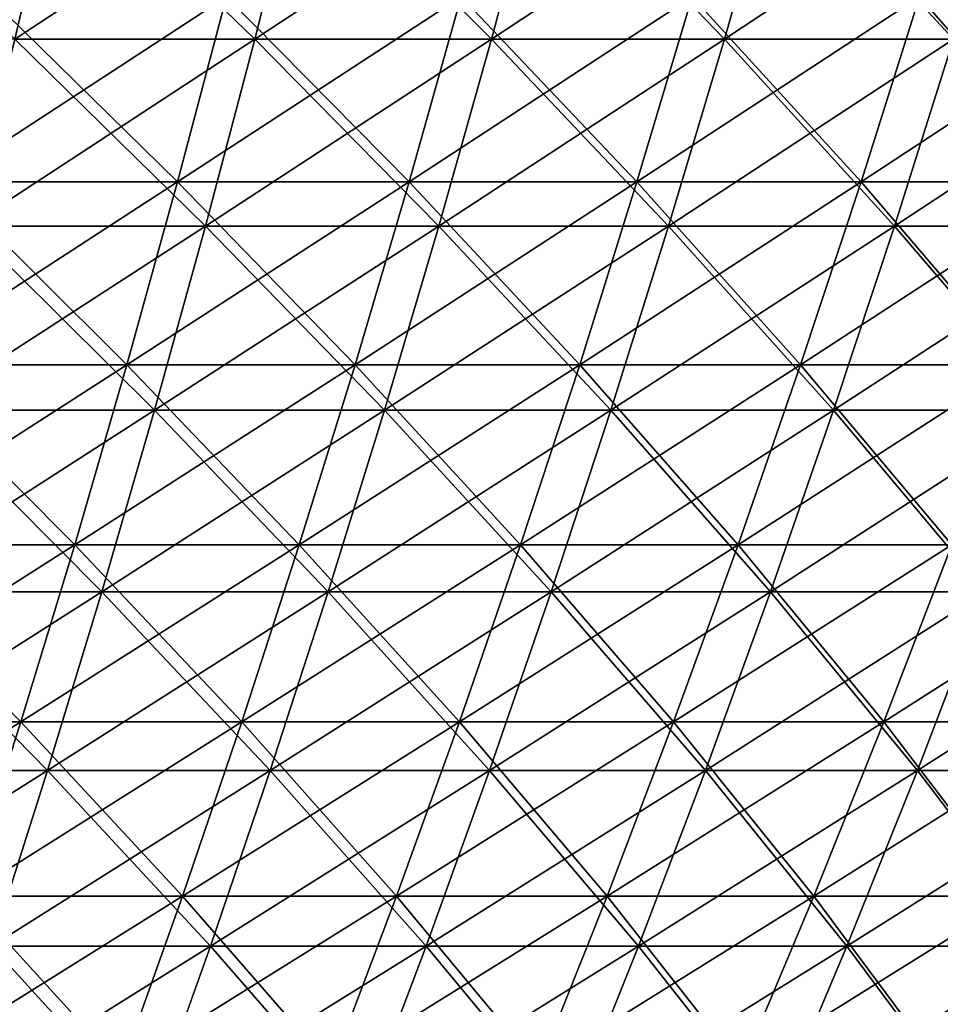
# Model space of a CAD drawing. Header units: millimetres. Extents: x -250 to 250, y -45 to 4150.
# Tile 758 of 805: x 83 to 106, y 3995 to 4019. Entities that reach past the tile are written whole.
import ezdxf

# ---------------------------------------------------------------- set-up
doc = ezdxf.new("R2010")
doc.units = ezdxf.units.MM
doc.header["$LTSCALE"] = 81.481481
for name, color, linetype in [('19', 7, 'CONTINUOUS'), ('20', 7, 'CONTINUOUS'), ('21', 7, 'CONTINUOUS'), ('22', 7, 'CONTINUOUS')]:
    doc.layers.add(name, color=color, linetype=linetype)

msp = doc.modelspace()

# ---------------------------------------------------------------- linework, layer by layer
at = {"layer": '19', "color": 7, "linetype": 'CONTINUOUS'}
for points in [[(82.961, 4018.851, -196.003), (76.886, 4018.851, -198.465), (84.07, 4023.584, -198.623), (82.961, 4018.851, -196.003)], [(84.07, 4023.584, -198.623), (76.886, 4018.851, -198.465), (77.914, 4023.584, -201.118), (84.07, 4023.584, -198.623)], [(88.958, 4018.851, -193.356), (82.961, 4018.851, -196.003), (90.147, 4023.584, -195.94), (88.958, 4018.851, -193.356)], [(90.147, 4023.584, -195.94), (82.961, 4018.851, -196.003), (84.07, 4023.584, -198.623), (90.147, 4023.584, -195.94)], [(94.87, 4018.851, -190.524), (88.958, 4018.851, -193.356), (96.138, 4023.584, -193.071), (94.87, 4018.851, -190.524)], [(96.138, 4023.584, -193.071), (88.958, 4018.851, -193.356), (90.147, 4023.584, -195.94), (96.138, 4023.584, -193.071)], [(100.692, 4018.851, -187.513), (94.87, 4018.851, -190.524), (102.038, 4023.584, -190.019), (100.692, 4018.851, -187.513)], [(102.038, 4023.584, -190.019), (94.87, 4018.851, -190.524), (96.138, 4023.584, -193.071), (102.038, 4023.584, -190.019)], [(106.419, 4018.851, -184.323), (100.692, 4018.851, -187.513), (107.841, 4023.584, -186.787), (106.419, 4018.851, -184.323)], [(107.841, 4023.584, -186.787), (100.692, 4018.851, -187.513), (102.038, 4023.584, -190.019), (107.841, 4023.584, -186.787)], [(87.725, 4014.181, -190.677), (81.812, 4014.181, -193.288), (88.958, 4018.851, -193.356), (87.725, 4014.181, -190.677)], [(88.958, 4018.851, -193.356), (81.812, 4014.181, -193.288), (82.961, 4018.851, -196.003), (88.958, 4018.851, -193.356)], [(93.556, 4014.181, -187.885), (87.725, 4014.181, -190.677), (94.87, 4018.851, -190.524), (93.556, 4014.181, -187.885)], [(94.87, 4018.851, -190.524), (87.725, 4014.181, -190.677), (88.958, 4018.851, -193.356), (94.87, 4018.851, -190.524)], [(99.297, 4014.181, -184.915), (93.556, 4014.181, -187.885), (100.692, 4018.851, -187.513), (99.297, 4014.181, -184.915)], [(100.692, 4018.851, -187.513), (93.556, 4014.181, -187.885), (94.87, 4018.851, -190.524), (100.692, 4018.851, -187.513)], [(104.944, 4014.181, -181.769), (99.297, 4014.181, -184.915), (106.419, 4018.851, -184.323), (104.944, 4014.181, -181.769)], [(106.419, 4018.851, -184.323), (99.297, 4014.181, -184.915), (100.692, 4018.851, -187.513), (106.419, 4018.851, -184.323)], [(110.492, 4014.181, -178.451), (104.944, 4014.181, -181.769), (112.045, 4018.851, -180.958), (110.492, 4014.181, -178.451)], [(112.045, 4018.851, -180.958), (104.944, 4014.181, -181.769), (106.419, 4018.851, -184.323), (112.045, 4018.851, -180.958)], [(86.45, 4009.578, -187.905), (80.622, 4009.578, -190.478), (87.725, 4014.181, -190.677), (86.45, 4009.578, -187.905)], [(87.725, 4014.181, -190.677), (80.622, 4009.578, -190.478), (81.812, 4014.181, -193.288), (87.725, 4014.181, -190.677)], [(92.195, 4009.578, -185.153), (86.45, 4009.578, -187.905), (93.556, 4014.181, -187.885), (92.195, 4009.578, -185.153)], [(93.556, 4014.181, -187.885), (86.45, 4009.578, -187.905), (87.725, 4014.181, -190.677), (93.556, 4014.181, -187.885)], [(97.854, 4009.578, -182.226), (92.195, 4009.578, -185.153), (99.297, 4014.181, -184.915), (97.854, 4009.578, -182.226)], [(99.297, 4014.181, -184.915), (92.195, 4009.578, -185.153), (93.556, 4014.181, -187.885), (99.297, 4014.181, -184.915)], [(103.419, 4009.578, -179.127), (97.854, 4009.578, -182.226), (104.944, 4014.181, -181.769), (103.419, 4009.578, -179.127)], [(104.944, 4014.181, -181.769), (97.854, 4009.578, -182.226), (99.297, 4014.181, -184.915), (104.944, 4014.181, -181.769)], [(108.886, 4009.578, -175.857), (103.419, 4009.578, -179.127), (110.492, 4014.181, -178.451), (108.886, 4009.578, -175.857)], [(110.492, 4014.181, -178.451), (103.419, 4009.578, -179.127), (104.944, 4014.181, -181.769), (110.492, 4014.181, -178.451)], [(85.132, 4005.044, -185.041), (79.394, 4005.044, -187.575), (86.45, 4009.578, -187.905), (85.132, 4005.044, -185.041)], [(86.45, 4009.578, -187.905), (79.394, 4005.044, -187.575), (80.622, 4009.578, -190.478), (86.45, 4009.578, -187.905)], [(90.79, 4005.044, -182.332), (85.132, 4005.044, -185.041), (92.195, 4009.578, -185.153), (90.79, 4005.044, -182.332)], [(92.195, 4009.578, -185.153), (85.132, 4005.044, -185.041), (86.45, 4009.578, -187.905), (92.195, 4009.578, -185.153)], [(96.362, 4005.044, -179.449), (90.79, 4005.044, -182.332), (97.854, 4009.578, -182.226), (96.362, 4005.044, -179.449)], [(97.854, 4009.578, -182.226), (90.79, 4005.044, -182.332), (92.195, 4009.578, -185.153), (97.854, 4009.578, -182.226)], [(101.843, 4005.044, -176.397), (96.362, 4005.044, -179.449), (103.419, 4009.578, -179.127), (101.843, 4005.044, -176.397)], [(103.419, 4009.578, -179.127), (96.362, 4005.044, -179.449), (97.854, 4009.578, -182.226), (103.419, 4009.578, -179.127)], [(107.227, 4005.044, -173.177), (101.843, 4005.044, -176.397), (108.886, 4009.578, -175.857), (107.227, 4005.044, -173.177)], [(108.886, 4009.578, -175.857), (101.843, 4005.044, -176.397), (103.419, 4009.578, -179.127), (108.886, 4009.578, -175.857)], [(83.773, 4000.58, -182.087), (78.126, 4000.58, -184.581), (85.132, 4005.044, -185.041), (83.773, 4000.58, -182.087)], [(85.132, 4005.044, -185.041), (78.126, 4000.58, -184.581), (79.394, 4005.044, -187.575), (85.132, 4005.044, -185.041)], [(89.341, 4000.58, -179.421), (83.773, 4000.58, -182.087), (90.79, 4005.044, -182.332), (89.341, 4000.58, -179.421)], [(90.79, 4005.044, -182.332), (83.773, 4000.58, -182.087), (85.132, 4005.044, -185.041), (90.79, 4005.044, -182.332)], [(94.824, 4000.58, -176.585), (89.341, 4000.58, -179.421), (96.362, 4005.044, -179.449), (94.824, 4000.58, -176.585)], [(96.362, 4005.044, -179.449), (89.341, 4000.58, -179.421), (90.79, 4005.044, -182.332), (96.362, 4005.044, -179.449)], [(100.217, 4000.58, -173.581), (94.824, 4000.58, -176.585), (101.843, 4005.044, -176.397), (100.217, 4000.58, -173.581)], [(101.843, 4005.044, -176.397), (94.824, 4000.58, -176.585), (96.362, 4005.044, -179.449), (101.843, 4005.044, -176.397)], [(105.515, 4000.58, -170.412), (100.217, 4000.58, -173.581), (107.227, 4005.044, -173.177), (105.515, 4000.58, -170.412)], [(107.227, 4005.044, -173.177), (100.217, 4000.58, -173.581), (101.843, 4005.044, -176.397), (107.227, 4005.044, -173.177)], [(110.713, 4000.58, -167.082), (105.515, 4000.58, -170.412), (112.509, 4005.044, -169.793), (110.713, 4000.58, -167.082)], [(112.509, 4005.044, -169.793), (105.515, 4000.58, -170.412), (107.227, 4005.044, -173.177), (112.509, 4005.044, -169.793)], [(82.373, 3996.189, -179.044), (76.821, 3996.189, -181.496), (83.773, 4000.58, -182.087), (82.373, 3996.189, -179.044)], [(83.773, 4000.58, -182.087), (76.821, 3996.189, -181.496), (78.126, 4000.58, -184.581), (83.773, 4000.58, -182.087)], [(87.848, 3996.189, -176.423), (82.373, 3996.189, -179.044), (89.341, 4000.58, -179.421), (87.848, 3996.189, -176.423)], [(89.341, 4000.58, -179.421), (82.373, 3996.189, -179.044), (83.773, 4000.58, -182.087), (89.341, 4000.58, -179.421)], [(93.239, 3996.189, -173.634), (87.848, 3996.189, -176.423), (94.824, 4000.58, -176.585), (93.239, 3996.189, -173.634)], [(94.824, 4000.58, -176.585), (87.848, 3996.189, -176.423), (89.341, 4000.58, -179.421), (94.824, 4000.58, -176.585)], [(98.542, 3996.189, -170.68), (93.239, 3996.189, -173.634), (100.217, 4000.58, -173.581), (98.542, 3996.189, -170.68)], [(100.217, 4000.58, -173.581), (93.239, 3996.189, -173.634), (94.824, 4000.58, -176.585), (100.217, 4000.58, -173.581)], [(103.752, 3996.189, -167.565), (98.542, 3996.189, -170.68), (105.515, 4000.58, -170.412), (103.752, 3996.189, -167.565)], [(105.515, 4000.58, -170.412), (98.542, 3996.189, -170.68), (100.217, 4000.58, -173.581), (105.515, 4000.58, -170.412)], [(108.862, 3996.189, -164.29), (103.752, 3996.189, -167.565), (110.713, 4000.58, -167.082), (108.862, 3996.189, -164.29)], [(110.713, 4000.58, -167.082), (103.752, 3996.189, -167.565), (105.515, 4000.58, -170.412), (110.713, 4000.58, -167.082)], [(86.312, 3991.873, -173.338), (80.933, 3991.873, -175.914), (87.848, 3996.189, -176.423), (86.312, 3991.873, -173.338)], [(87.848, 3996.189, -176.423), (80.933, 3991.873, -175.914), (82.373, 3996.189, -179.044), (87.848, 3996.189, -176.423)], [(91.609, 3991.873, -170.598), (86.312, 3991.873, -173.338), (93.239, 3996.189, -173.634), (91.609, 3991.873, -170.598)], [(93.239, 3996.189, -173.634), (86.312, 3991.873, -173.338), (87.848, 3996.189, -176.423), (93.239, 3996.189, -173.634)], [(96.819, 3991.873, -167.696), (91.609, 3991.873, -170.598), (98.542, 3996.189, -170.68), (96.819, 3991.873, -167.696)], [(98.542, 3996.189, -170.68), (91.609, 3991.873, -170.598), (93.239, 3996.189, -173.634), (98.542, 3996.189, -170.68)], [(101.938, 3991.873, -164.635), (96.819, 3991.873, -167.696), (103.752, 3996.189, -167.565), (101.938, 3991.873, -164.635)], [(103.752, 3996.189, -167.565), (96.819, 3991.873, -167.696), (98.542, 3996.189, -170.68), (103.752, 3996.189, -167.565)], [(106.959, 3991.873, -161.418), (101.938, 3991.873, -164.635), (108.862, 3996.189, -164.29), (106.959, 3991.873, -161.418)], [(108.862, 3996.189, -164.29), (101.938, 3991.873, -164.635), (103.752, 3996.189, -167.565), (108.862, 3996.189, -164.29)]]:
    msp.add_3dface(points, dxfattribs=at)
at = {"layer": '20', "color": 7, "linetype": 'CONTINUOUS'}
for points in [[(77.914, 4023.584, 201.118), (82.961, 4018.851, 196.003), (84.07, 4023.584, 198.623), (77.914, 4023.584, 201.118)], [(82.961, 4018.851, 196.003), (88.958, 4018.851, 193.356), (84.07, 4023.584, 198.623), (82.961, 4018.851, 196.003)], [(84.07, 4023.584, 198.623), (88.958, 4018.851, 193.356), (90.147, 4023.584, 195.94), (84.07, 4023.584, 198.623)], [(88.958, 4018.851, 193.356), (94.87, 4018.851, 190.524), (90.147, 4023.584, 195.94), (88.958, 4018.851, 193.356)], [(90.147, 4023.584, 195.94), (94.87, 4018.851, 190.524), (96.138, 4023.584, 193.071), (90.147, 4023.584, 195.94)], [(94.87, 4018.851, 190.524), (100.692, 4018.851, 187.513), (96.138, 4023.584, 193.071), (94.87, 4018.851, 190.524)], [(96.138, 4023.584, 193.071), (100.692, 4018.851, 187.513), (102.038, 4023.584, 190.019), (96.138, 4023.584, 193.071)], [(100.692, 4018.851, 187.513), (106.419, 4018.851, 184.323), (102.038, 4023.584, 190.019), (100.692, 4018.851, 187.513)], [(102.038, 4023.584, 190.019), (106.419, 4018.851, 184.323), (107.841, 4023.584, 186.787), (102.038, 4023.584, 190.019)], [(81.812, 4014.181, 193.288), (87.725, 4014.181, 190.677), (82.961, 4018.851, 196.003), (81.812, 4014.181, 193.288)], [(82.961, 4018.851, 196.003), (87.725, 4014.181, 190.677), (88.958, 4018.851, 193.356), (82.961, 4018.851, 196.003)], [(87.725, 4014.181, 190.677), (93.556, 4014.181, 187.885), (88.958, 4018.851, 193.356), (87.725, 4014.181, 190.677)], [(88.958, 4018.851, 193.356), (93.556, 4014.181, 187.885), (94.87, 4018.851, 190.524), (88.958, 4018.851, 193.356)], [(93.556, 4014.181, 187.885), (99.297, 4014.181, 184.915), (94.87, 4018.851, 190.524), (93.556, 4014.181, 187.885)], [(94.87, 4018.851, 190.524), (99.297, 4014.181, 184.915), (100.692, 4018.851, 187.513), (94.87, 4018.851, 190.524)], [(99.297, 4014.181, 184.915), (104.944, 4014.181, 181.769), (100.692, 4018.851, 187.513), (99.297, 4014.181, 184.915)], [(100.692, 4018.851, 187.513), (104.944, 4014.181, 181.769), (106.419, 4018.851, 184.323), (100.692, 4018.851, 187.513)], [(104.944, 4014.181, 181.769), (110.492, 4014.181, 178.451), (106.419, 4018.851, 184.323), (104.944, 4014.181, 181.769)], [(80.622, 4009.578, 190.478), (86.45, 4009.578, 187.905), (81.812, 4014.181, 193.288), (80.622, 4009.578, 190.478)], [(81.812, 4014.181, 193.288), (86.45, 4009.578, 187.905), (87.725, 4014.181, 190.677), (81.812, 4014.181, 193.288)], [(86.45, 4009.578, 187.905), (92.195, 4009.578, 185.153), (87.725, 4014.181, 190.677), (86.45, 4009.578, 187.905)], [(87.725, 4014.181, 190.677), (92.195, 4009.578, 185.153), (93.556, 4014.181, 187.885), (87.725, 4014.181, 190.677)], [(92.195, 4009.578, 185.153), (97.854, 4009.578, 182.226), (93.556, 4014.181, 187.885), (92.195, 4009.578, 185.153)], [(93.556, 4014.181, 187.885), (97.854, 4009.578, 182.226), (99.297, 4014.181, 184.915), (93.556, 4014.181, 187.885)], [(97.854, 4009.578, 182.226), (103.419, 4009.578, 179.127), (99.297, 4014.181, 184.915), (97.854, 4009.578, 182.226)], [(99.297, 4014.181, 184.915), (103.419, 4009.578, 179.127), (104.944, 4014.181, 181.769), (99.297, 4014.181, 184.915)], [(103.419, 4009.578, 179.127), (108.886, 4009.578, 175.857), (104.944, 4014.181, 181.769), (103.419, 4009.578, 179.127)], [(104.944, 4014.181, 181.769), (108.886, 4009.578, 175.857), (110.492, 4014.181, 178.451), (104.944, 4014.181, 181.769)], [(79.394, 4005.044, 187.575), (85.132, 4005.044, 185.041), (80.622, 4009.578, 190.478), (79.394, 4005.044, 187.575)], [(80.622, 4009.578, 190.478), (85.132, 4005.044, 185.041), (86.45, 4009.578, 187.905), (80.622, 4009.578, 190.478)], [(85.132, 4005.044, 185.041), (90.79, 4005.044, 182.332), (86.45, 4009.578, 187.905), (85.132, 4005.044, 185.041)], [(86.45, 4009.578, 187.905), (90.79, 4005.044, 182.332), (92.195, 4009.578, 185.153), (86.45, 4009.578, 187.905)], [(90.79, 4005.044, 182.332), (96.362, 4005.044, 179.449), (92.195, 4009.578, 185.153), (90.79, 4005.044, 182.332)], [(92.195, 4009.578, 185.153), (96.362, 4005.044, 179.449), (97.854, 4009.578, 182.226), (92.195, 4009.578, 185.153)], [(96.362, 4005.044, 179.449), (101.843, 4005.044, 176.397), (97.854, 4009.578, 182.226), (96.362, 4005.044, 179.449)], [(97.854, 4009.578, 182.226), (101.843, 4005.044, 176.397), (103.419, 4009.578, 179.127), (97.854, 4009.578, 182.226)], [(101.843, 4005.044, 176.397), (107.227, 4005.044, 173.177), (103.419, 4009.578, 179.127), (101.843, 4005.044, 176.397)], [(103.419, 4009.578, 179.127), (107.227, 4005.044, 173.177), (108.886, 4009.578, 175.857), (103.419, 4009.578, 179.127)], [(78.126, 4000.58, 184.581), (83.773, 4000.58, 182.087), (79.394, 4005.044, 187.575), (78.126, 4000.58, 184.581)], [(79.394, 4005.044, 187.575), (83.773, 4000.58, 182.087), (85.132, 4005.044, 185.041), (79.394, 4005.044, 187.575)], [(83.773, 4000.58, 182.087), (89.341, 4000.58, 179.421), (85.132, 4005.044, 185.041), (83.773, 4000.58, 182.087)], [(85.132, 4005.044, 185.041), (89.341, 4000.58, 179.421), (90.79, 4005.044, 182.332), (85.132, 4005.044, 185.041)], [(89.341, 4000.58, 179.421), (94.824, 4000.58, 176.585), (90.79, 4005.044, 182.332), (89.341, 4000.58, 179.421)], [(90.79, 4005.044, 182.332), (94.824, 4000.58, 176.585), (96.362, 4005.044, 179.449), (90.79, 4005.044, 182.332)], [(94.824, 4000.58, 176.585), (100.217, 4000.58, 173.581), (96.362, 4005.044, 179.449), (94.824, 4000.58, 176.585)], [(96.362, 4005.044, 179.449), (100.217, 4000.58, 173.581), (101.843, 4005.044, 176.397), (96.362, 4005.044, 179.449)], [(100.217, 4000.58, 173.581), (105.515, 4000.58, 170.412), (101.843, 4005.044, 176.397), (100.217, 4000.58, 173.581)], [(101.843, 4005.044, 176.397), (105.515, 4000.58, 170.412), (107.227, 4005.044, 173.177), (101.843, 4005.044, 176.397)], [(105.515, 4000.58, 170.412), (110.713, 4000.58, 167.082), (107.227, 4005.044, 173.177), (105.515, 4000.58, 170.412)], [(78.126, 4000.58, 184.581), (82.373, 3996.189, 179.044), (83.773, 4000.58, 182.087), (78.126, 4000.58, 184.581)], [(82.373, 3996.189, 179.044), (87.848, 3996.189, 176.423), (83.773, 4000.58, 182.087), (82.373, 3996.189, 179.044)], [(83.773, 4000.58, 182.087), (87.848, 3996.189, 176.423), (89.341, 4000.58, 179.421), (83.773, 4000.58, 182.087)], [(87.848, 3996.189, 176.423), (93.239, 3996.189, 173.634), (89.341, 4000.58, 179.421), (87.848, 3996.189, 176.423)], [(89.341, 4000.58, 179.421), (93.239, 3996.189, 173.634), (94.824, 4000.58, 176.585), (89.341, 4000.58, 179.421)], [(93.239, 3996.189, 173.634), (98.542, 3996.189, 170.68), (94.824, 4000.58, 176.585), (93.239, 3996.189, 173.634)], [(94.824, 4000.58, 176.585), (98.542, 3996.189, 170.68), (100.217, 4000.58, 173.581), (94.824, 4000.58, 176.585)], [(98.542, 3996.189, 170.68), (103.752, 3996.189, 167.565), (100.217, 4000.58, 173.581), (98.542, 3996.189, 170.68)], [(100.217, 4000.58, 173.581), (103.752, 3996.189, 167.565), (105.515, 4000.58, 170.412), (100.217, 4000.58, 173.581)], [(103.752, 3996.189, 167.565), (108.862, 3996.189, 164.29), (105.515, 4000.58, 170.412), (103.752, 3996.189, 167.565)], [(105.515, 4000.58, 170.412), (108.862, 3996.189, 164.29), (110.713, 4000.58, 167.082), (105.515, 4000.58, 170.412)], [(80.933, 3991.873, 175.914), (86.312, 3991.873, 173.338), (82.373, 3996.189, 179.044), (80.933, 3991.873, 175.914)], [(82.373, 3996.189, 179.044), (86.312, 3991.873, 173.338), (87.848, 3996.189, 176.423), (82.373, 3996.189, 179.044)], [(86.312, 3991.873, 173.338), (91.609, 3991.873, 170.598), (87.848, 3996.189, 176.423), (86.312, 3991.873, 173.338)], [(87.848, 3996.189, 176.423), (91.609, 3991.873, 170.598), (93.239, 3996.189, 173.634), (87.848, 3996.189, 176.423)], [(91.609, 3991.873, 170.598), (96.819, 3991.873, 167.696), (93.239, 3996.189, 173.634), (91.609, 3991.873, 170.598)], [(93.239, 3996.189, 173.634), (96.819, 3991.873, 167.696), (98.542, 3996.189, 170.68), (93.239, 3996.189, 173.634)], [(96.819, 3991.873, 167.696), (101.938, 3991.873, 164.635), (98.542, 3996.189, 170.68), (96.819, 3991.873, 167.696)], [(98.542, 3996.189, 170.68), (101.938, 3991.873, 164.635), (103.752, 3996.189, 167.565), (98.542, 3996.189, 170.68)], [(101.938, 3991.873, 164.635), (106.959, 3991.873, 161.418), (103.752, 3996.189, 167.565), (101.938, 3991.873, 164.635)], [(103.752, 3996.189, 167.565), (106.959, 3991.873, 161.418), (108.862, 3996.189, 164.29), (103.752, 3996.189, 167.565)]]:
    msp.add_3dface(points, dxfattribs=at)
at = {"layer": '21', "color": 7, "linetype": 'CONTINUOUS'}
for points in [[(87.028, 4015.284, 189.161), (81.161, 4015.284, 191.751), (88.25, 4019.916, 191.818), (87.028, 4015.284, 189.161)], [(88.25, 4019.916, 191.818), (81.161, 4015.284, 191.751), (82.301, 4019.916, 194.444), (88.25, 4019.916, 191.818)], [(92.812, 4015.284, 186.391), (87.028, 4015.284, 189.161), (94.115, 4019.916, 189.009), (92.812, 4015.284, 186.391)], [(94.115, 4019.916, 189.009), (87.028, 4015.284, 189.161), (88.25, 4019.916, 191.818), (94.115, 4019.916, 189.009)], [(98.508, 4015.284, 183.445), (92.812, 4015.284, 186.391), (99.891, 4019.916, 186.021), (98.508, 4015.284, 183.445)], [(99.891, 4019.916, 186.021), (92.812, 4015.284, 186.391), (94.115, 4019.916, 189.009), (99.891, 4019.916, 186.021)], [(104.11, 4015.284, 180.324), (98.508, 4015.284, 183.445), (105.572, 4019.916, 182.857), (104.11, 4015.284, 180.324)], [(105.572, 4019.916, 182.857), (98.508, 4015.284, 183.445), (99.891, 4019.916, 186.021), (105.572, 4019.916, 182.857)], [(109.614, 4015.284, 177.032), (104.11, 4015.284, 180.324), (111.153, 4019.916, 179.519), (109.614, 4015.284, 177.032)], [(111.153, 4019.916, 179.519), (104.11, 4015.284, 180.324), (105.572, 4019.916, 182.857), (111.153, 4019.916, 179.519)], [(85.763, 4010.718, 186.412), (79.982, 4010.718, 188.964), (87.028, 4015.284, 189.161), (85.763, 4010.718, 186.412)], [(87.028, 4015.284, 189.161), (79.982, 4010.718, 188.964), (81.161, 4015.284, 191.751), (87.028, 4015.284, 189.161)], [(91.463, 4010.718, 183.682), (85.763, 4010.718, 186.412), (92.812, 4015.284, 186.391), (91.463, 4010.718, 183.682)], [(92.812, 4015.284, 186.391), (85.763, 4010.718, 186.412), (87.028, 4015.284, 189.161), (92.812, 4015.284, 186.391)], [(97.076, 4010.718, 180.779), (91.463, 4010.718, 183.682), (98.508, 4015.284, 183.445), (97.076, 4010.718, 180.779)], [(98.508, 4015.284, 183.445), (91.463, 4010.718, 183.682), (92.812, 4015.284, 186.391), (98.508, 4015.284, 183.445)], [(102.597, 4010.718, 177.703), (97.076, 4010.718, 180.779), (104.11, 4015.284, 180.324), (102.597, 4010.718, 177.703)], [(104.11, 4015.284, 180.324), (97.076, 4010.718, 180.779), (98.508, 4015.284, 183.445), (104.11, 4015.284, 180.324)], [(108.021, 4010.718, 174.46), (102.597, 4010.718, 177.703), (109.614, 4015.284, 177.032), (108.021, 4010.718, 174.46)], [(109.614, 4015.284, 177.032), (102.597, 4010.718, 177.703), (104.11, 4015.284, 180.324), (109.614, 4015.284, 177.032)], [(84.456, 4006.221, 183.572), (78.763, 4006.221, 186.085), (85.763, 4010.718, 186.412), (84.456, 4006.221, 183.572)], [(85.763, 4010.718, 186.412), (78.763, 4006.221, 186.085), (79.982, 4010.718, 188.964), (85.763, 4010.718, 186.412)], [(90.069, 4006.221, 180.884), (84.456, 4006.221, 183.572), (91.463, 4010.718, 183.682), (90.069, 4006.221, 180.884)], [(91.463, 4010.718, 183.682), (84.456, 4006.221, 183.572), (85.763, 4010.718, 186.412), (91.463, 4010.718, 183.682)], [(95.597, 4006.221, 178.024), (90.069, 4006.221, 180.884), (97.076, 4010.718, 180.779), (95.597, 4006.221, 178.024)], [(97.076, 4010.718, 180.779), (90.069, 4006.221, 180.884), (91.463, 4010.718, 183.682), (97.076, 4010.718, 180.779)], [(101.034, 4006.221, 174.996), (95.597, 4006.221, 178.024), (102.597, 4010.718, 177.703), (101.034, 4006.221, 174.996)], [(102.597, 4010.718, 177.703), (95.597, 4006.221, 178.024), (97.076, 4010.718, 180.779), (102.597, 4010.718, 177.703)], [(106.375, 4006.221, 171.802), (101.034, 4006.221, 174.996), (108.021, 4010.718, 174.46), (106.375, 4006.221, 171.802)], [(108.021, 4010.718, 174.46), (101.034, 4006.221, 174.996), (102.597, 4010.718, 177.703), (108.021, 4010.718, 174.46)], [(83.109, 4001.793, 180.642), (77.506, 4001.793, 183.116), (84.456, 4006.221, 183.572), (83.109, 4001.793, 180.642)], [(84.456, 4006.221, 183.572), (77.506, 4001.793, 183.116), (78.763, 4006.221, 186.085), (84.456, 4006.221, 183.572)], [(88.632, 4001.793, 177.997), (83.109, 4001.793, 180.642), (90.069, 4006.221, 180.884), (88.632, 4001.793, 177.997)], [(90.069, 4006.221, 180.884), (83.109, 4001.793, 180.642), (84.456, 4006.221, 183.572), (90.069, 4006.221, 180.884)], [(94.071, 4001.793, 175.183), (88.632, 4001.793, 177.997), (95.597, 4006.221, 178.024), (94.071, 4001.793, 175.183)], [(95.597, 4006.221, 178.024), (88.632, 4001.793, 177.997), (90.069, 4006.221, 180.884), (95.597, 4006.221, 178.024)], [(99.422, 4001.793, 172.203), (94.071, 4001.793, 175.183), (101.034, 4006.221, 174.996), (99.422, 4001.793, 172.203)], [(101.034, 4006.221, 174.996), (94.071, 4001.793, 175.183), (95.597, 4006.221, 178.024), (101.034, 4006.221, 174.996)], [(104.677, 4001.793, 169.06), (99.422, 4001.793, 172.203), (106.375, 4006.221, 171.802), (104.677, 4001.793, 169.06)], [(106.375, 4006.221, 171.802), (99.422, 4001.793, 172.203), (101.034, 4006.221, 174.996), (106.375, 4006.221, 171.802)], [(109.834, 4001.793, 165.756), (104.677, 4001.793, 169.06), (111.615, 4006.221, 168.444), (109.834, 4001.793, 165.756)], [(111.615, 4006.221, 168.444), (104.677, 4001.793, 169.06), (106.375, 4006.221, 171.802), (111.615, 4006.221, 168.444)], [(81.72, 3997.437, 177.624), (76.211, 3997.437, 180.057), (83.109, 4001.793, 180.642), (81.72, 3997.437, 177.624)], [(83.109, 4001.793, 180.642), (76.211, 3997.437, 180.057), (77.506, 4001.793, 183.116), (83.109, 4001.793, 180.642)], [(87.151, 3997.437, 175.024), (81.72, 3997.437, 177.624), (88.632, 4001.793, 177.997), (87.151, 3997.437, 175.024)], [(88.632, 4001.793, 177.997), (81.72, 3997.437, 177.624), (83.109, 4001.793, 180.642), (88.632, 4001.793, 177.997)], [(92.5, 3997.437, 172.257), (87.151, 3997.437, 175.024), (94.071, 4001.793, 175.183), (92.5, 3997.437, 172.257)], [(94.071, 4001.793, 175.183), (87.151, 3997.437, 175.024), (88.632, 4001.793, 177.997), (94.071, 4001.793, 175.183)], [(97.761, 3997.437, 169.327), (92.5, 3997.437, 172.257), (99.422, 4001.793, 172.203), (97.761, 3997.437, 169.327)], [(99.422, 4001.793, 172.203), (92.5, 3997.437, 172.257), (94.071, 4001.793, 175.183), (99.422, 4001.793, 172.203)], [(102.929, 3997.437, 166.236), (97.761, 3997.437, 169.327), (104.677, 4001.793, 169.06), (102.929, 3997.437, 166.236)], [(104.677, 4001.793, 169.06), (97.761, 3997.437, 169.327), (99.422, 4001.793, 172.203), (104.677, 4001.793, 169.06)], [(107.999, 3997.437, 162.987), (102.929, 3997.437, 166.236), (109.834, 4001.793, 165.756), (107.999, 3997.437, 162.987)], [(109.834, 4001.793, 165.756), (102.929, 3997.437, 166.236), (104.677, 4001.793, 169.06), (109.834, 4001.793, 165.756)], [(85.628, 3993.156, 171.965), (80.292, 3993.156, 174.52), (87.151, 3997.437, 175.024), (85.628, 3993.156, 171.965)], [(87.151, 3997.437, 175.024), (80.292, 3993.156, 174.52), (81.72, 3997.437, 177.624), (87.151, 3997.437, 175.024)], [(90.883, 3993.156, 169.246), (85.628, 3993.156, 171.965), (92.5, 3997.437, 172.257), (90.883, 3993.156, 169.246)], [(92.5, 3997.437, 172.257), (85.628, 3993.156, 171.965), (87.151, 3997.437, 175.024), (92.5, 3997.437, 172.257)], [(96.052, 3993.156, 166.367), (90.883, 3993.156, 169.246), (97.761, 3997.437, 169.327), (96.052, 3993.156, 166.367)], [(97.761, 3997.437, 169.327), (90.883, 3993.156, 169.246), (92.5, 3997.437, 172.257), (97.761, 3997.437, 169.327)], [(101.13, 3993.156, 163.33), (96.052, 3993.156, 166.367), (102.929, 3997.437, 166.236), (101.13, 3993.156, 163.33)], [(102.929, 3997.437, 166.236), (96.052, 3993.156, 166.367), (97.761, 3997.437, 169.327), (102.929, 3997.437, 166.236)], [(106.112, 3993.156, 160.139), (101.13, 3993.156, 163.33), (107.999, 3997.437, 162.987), (106.112, 3993.156, 160.139)], [(107.999, 3997.437, 162.987), (101.13, 3993.156, 163.33), (102.929, 3997.437, 166.236), (107.999, 3997.437, 162.987)]]:
    msp.add_3dface(points, dxfattribs=at)
at = {"layer": '22', "color": 7, "linetype": 'CONTINUOUS'}
for points in [[(81.161, 4015.284, -191.751), (87.028, 4015.284, -189.161), (82.301, 4019.916, -194.444), (81.161, 4015.284, -191.751)], [(82.301, 4019.916, -194.444), (87.028, 4015.284, -189.161), (88.25, 4019.916, -191.818), (82.301, 4019.916, -194.444)], [(87.028, 4015.284, -189.161), (92.812, 4015.284, -186.391), (88.25, 4019.916, -191.818), (87.028, 4015.284, -189.161)], [(88.25, 4019.916, -191.818), (92.812, 4015.284, -186.391), (94.115, 4019.916, -189.009), (88.25, 4019.916, -191.818)], [(92.812, 4015.284, -186.391), (98.508, 4015.284, -183.445), (94.115, 4019.916, -189.009), (92.812, 4015.284, -186.391)], [(94.115, 4019.916, -189.009), (98.508, 4015.284, -183.445), (99.891, 4019.916, -186.021), (94.115, 4019.916, -189.009)], [(98.508, 4015.284, -183.445), (104.11, 4015.284, -180.324), (99.891, 4019.916, -186.021), (98.508, 4015.284, -183.445)], [(99.891, 4019.916, -186.021), (104.11, 4015.284, -180.324), (105.572, 4019.916, -182.857), (99.891, 4019.916, -186.021)], [(104.11, 4015.284, -180.324), (109.614, 4015.284, -177.032), (105.572, 4019.916, -182.857), (104.11, 4015.284, -180.324)], [(105.572, 4019.916, -182.857), (109.614, 4015.284, -177.032), (111.153, 4019.916, -179.519), (105.572, 4019.916, -182.857)], [(79.982, 4010.718, -188.964), (85.763, 4010.718, -186.412), (81.161, 4015.284, -191.751), (79.982, 4010.718, -188.964)], [(81.161, 4015.284, -191.751), (85.763, 4010.718, -186.412), (87.028, 4015.284, -189.161), (81.161, 4015.284, -191.751)], [(85.763, 4010.718, -186.412), (91.463, 4010.718, -183.682), (87.028, 4015.284, -189.161), (85.763, 4010.718, -186.412)], [(87.028, 4015.284, -189.161), (91.463, 4010.718, -183.682), (92.812, 4015.284, -186.391), (87.028, 4015.284, -189.161)], [(91.463, 4010.718, -183.682), (97.076, 4010.718, -180.779), (92.812, 4015.284, -186.391), (91.463, 4010.718, -183.682)], [(92.812, 4015.284, -186.391), (97.076, 4010.718, -180.779), (98.508, 4015.284, -183.445), (92.812, 4015.284, -186.391)], [(97.076, 4010.718, -180.779), (102.597, 4010.718, -177.703), (98.508, 4015.284, -183.445), (97.076, 4010.718, -180.779)], [(98.508, 4015.284, -183.445), (102.597, 4010.718, -177.703), (104.11, 4015.284, -180.324), (98.508, 4015.284, -183.445)], [(102.597, 4010.718, -177.703), (108.021, 4010.718, -174.46), (104.11, 4015.284, -180.324), (102.597, 4010.718, -177.703)], [(104.11, 4015.284, -180.324), (108.021, 4010.718, -174.46), (109.614, 4015.284, -177.032), (104.11, 4015.284, -180.324)], [(78.763, 4006.221, -186.085), (84.456, 4006.221, -183.572), (79.982, 4010.718, -188.964), (78.763, 4006.221, -186.085)], [(79.982, 4010.718, -188.964), (84.456, 4006.221, -183.572), (85.763, 4010.718, -186.412), (79.982, 4010.718, -188.964)], [(84.456, 4006.221, -183.572), (90.069, 4006.221, -180.884), (85.763, 4010.718, -186.412), (84.456, 4006.221, -183.572)], [(85.763, 4010.718, -186.412), (90.069, 4006.221, -180.884), (91.463, 4010.718, -183.682), (85.763, 4010.718, -186.412)], [(90.069, 4006.221, -180.884), (95.597, 4006.221, -178.024), (91.463, 4010.718, -183.682), (90.069, 4006.221, -180.884)], [(91.463, 4010.718, -183.682), (95.597, 4006.221, -178.024), (97.076, 4010.718, -180.779), (91.463, 4010.718, -183.682)], [(95.597, 4006.221, -178.024), (101.034, 4006.221, -174.996), (97.076, 4010.718, -180.779), (95.597, 4006.221, -178.024)], [(97.076, 4010.718, -180.779), (101.034, 4006.221, -174.996), (102.597, 4010.718, -177.703), (97.076, 4010.718, -180.779)], [(101.034, 4006.221, -174.996), (106.375, 4006.221, -171.802), (102.597, 4010.718, -177.703), (101.034, 4006.221, -174.996)], [(102.597, 4010.718, -177.703), (106.375, 4006.221, -171.802), (108.021, 4010.718, -174.46), (102.597, 4010.718, -177.703)], [(77.506, 4001.793, -183.116), (83.109, 4001.793, -180.642), (78.763, 4006.221, -186.085), (77.506, 4001.793, -183.116)], [(78.763, 4006.221, -186.085), (83.109, 4001.793, -180.642), (84.456, 4006.221, -183.572), (78.763, 4006.221, -186.085)], [(83.109, 4001.793, -180.642), (88.632, 4001.793, -177.997), (84.456, 4006.221, -183.572), (83.109, 4001.793, -180.642)], [(84.456, 4006.221, -183.572), (88.632, 4001.793, -177.997), (90.069, 4006.221, -180.884), (84.456, 4006.221, -183.572)], [(88.632, 4001.793, -177.997), (94.071, 4001.793, -175.183), (90.069, 4006.221, -180.884), (88.632, 4001.793, -177.997)], [(90.069, 4006.221, -180.884), (94.071, 4001.793, -175.183), (95.597, 4006.221, -178.024), (90.069, 4006.221, -180.884)], [(94.071, 4001.793, -175.183), (99.422, 4001.793, -172.203), (95.597, 4006.221, -178.024), (94.071, 4001.793, -175.183)], [(95.597, 4006.221, -178.024), (99.422, 4001.793, -172.203), (101.034, 4006.221, -174.996), (95.597, 4006.221, -178.024)], [(99.422, 4001.793, -172.203), (104.677, 4001.793, -169.06), (101.034, 4006.221, -174.996), (99.422, 4001.793, -172.203)], [(101.034, 4006.221, -174.996), (104.677, 4001.793, -169.06), (106.375, 4006.221, -171.802), (101.034, 4006.221, -174.996)], [(104.677, 4001.793, -169.06), (109.834, 4001.793, -165.756), (106.375, 4006.221, -171.802), (104.677, 4001.793, -169.06)], [(77.506, 4001.793, -183.116), (81.72, 3997.437, -177.624), (83.109, 4001.793, -180.642), (77.506, 4001.793, -183.116)], [(81.72, 3997.437, -177.624), (87.151, 3997.437, -175.024), (83.109, 4001.793, -180.642), (81.72, 3997.437, -177.624)], [(83.109, 4001.793, -180.642), (87.151, 3997.437, -175.024), (88.632, 4001.793, -177.997), (83.109, 4001.793, -180.642)], [(87.151, 3997.437, -175.024), (92.5, 3997.437, -172.257), (88.632, 4001.793, -177.997), (87.151, 3997.437, -175.024)], [(88.632, 4001.793, -177.997), (92.5, 3997.437, -172.257), (94.071, 4001.793, -175.183), (88.632, 4001.793, -177.997)], [(92.5, 3997.437, -172.257), (97.761, 3997.437, -169.327), (94.071, 4001.793, -175.183), (92.5, 3997.437, -172.257)], [(94.071, 4001.793, -175.183), (97.761, 3997.437, -169.327), (99.422, 4001.793, -172.203), (94.071, 4001.793, -175.183)], [(97.761, 3997.437, -169.327), (102.929, 3997.437, -166.236), (99.422, 4001.793, -172.203), (97.761, 3997.437, -169.327)], [(99.422, 4001.793, -172.203), (102.929, 3997.437, -166.236), (104.677, 4001.793, -169.06), (99.422, 4001.793, -172.203)], [(102.929, 3997.437, -166.236), (107.999, 3997.437, -162.987), (104.677, 4001.793, -169.06), (102.929, 3997.437, -166.236)], [(104.677, 4001.793, -169.06), (107.999, 3997.437, -162.987), (109.834, 4001.793, -165.756), (104.677, 4001.793, -169.06)], [(80.292, 3993.156, -174.52), (85.628, 3993.156, -171.965), (81.72, 3997.437, -177.624), (80.292, 3993.156, -174.52)], [(81.72, 3997.437, -177.624), (85.628, 3993.156, -171.965), (87.151, 3997.437, -175.024), (81.72, 3997.437, -177.624)], [(85.628, 3993.156, -171.965), (90.883, 3993.156, -169.246), (87.151, 3997.437, -175.024), (85.628, 3993.156, -171.965)], [(87.151, 3997.437, -175.024), (90.883, 3993.156, -169.246), (92.5, 3997.437, -172.257), (87.151, 3997.437, -175.024)], [(90.883, 3993.156, -169.246), (96.052, 3993.156, -166.367), (92.5, 3997.437, -172.257), (90.883, 3993.156, -169.246)], [(92.5, 3997.437, -172.257), (96.052, 3993.156, -166.367), (97.761, 3997.437, -169.327), (92.5, 3997.437, -172.257)], [(96.052, 3993.156, -166.367), (101.13, 3993.156, -163.33), (97.761, 3997.437, -169.327), (96.052, 3993.156, -166.367)], [(97.761, 3997.437, -169.327), (101.13, 3993.156, -163.33), (102.929, 3997.437, -166.236), (97.761, 3997.437, -169.327)], [(101.13, 3993.156, -163.33), (106.112, 3993.156, -160.139), (102.929, 3997.437, -166.236), (101.13, 3993.156, -163.33)], [(102.929, 3997.437, -166.236), (106.112, 3993.156, -160.139), (107.999, 3997.437, -162.987), (102.929, 3997.437, -166.236)]]:
    msp.add_3dface(points, dxfattribs=at)

doc.saveas('drawing.dxf')
